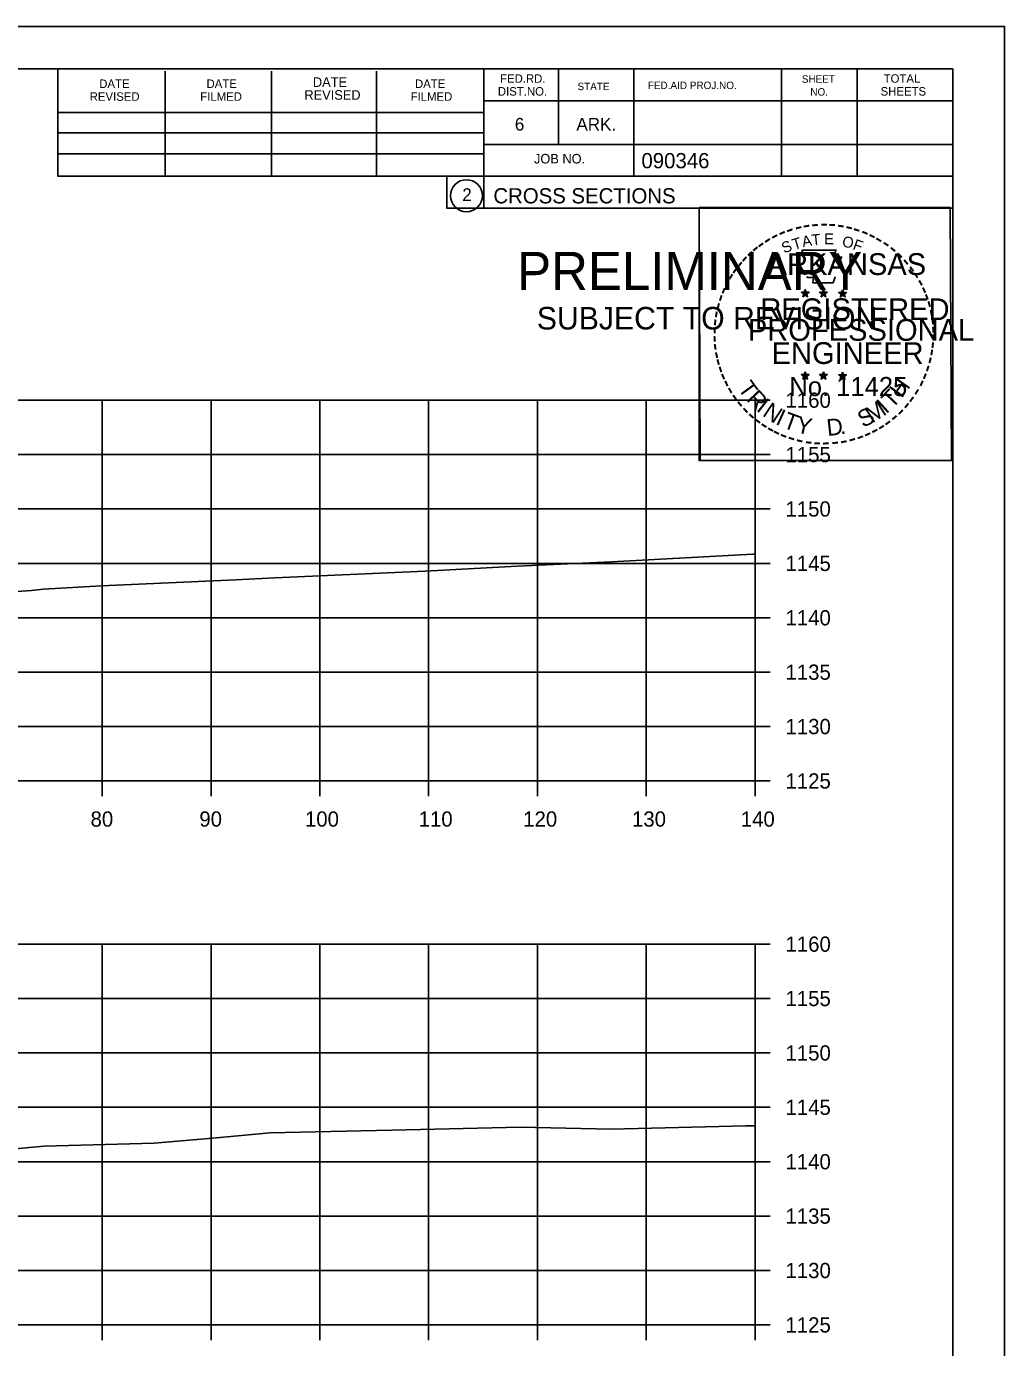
# Model space of a CAD drawing. Extents: x 1368971 to 1374497, y 378717 to 381839.
# Drawn here: x 1369626.9 to 1369716.8, y 381105.5 to 381226.9 of the extents above; entities that cross this region are included whole.
import ezdxf

# ---------------------------------------------------------------- set-up
doc = ezdxf.new("R2010")
doc.units = 0
for name, color, linetype in [('R_Axis', 7, 'Continuous'), ('R_Axis Annot', 7, 'Continuous'), ('R_Border', 7, 'Continuous'), ('R_Border PE', 7, 'Continuous'), ('R_Border Prem', 7, 'Continuous'), ('R_Exist Surface', 7, 'Continuous'), ('R_Grid', 7, 'Continuous'), ('R_No Plot', 7, 'Continuous')]:
    doc.layers.add(name, color=color, linetype=linetype)

msp = doc.modelspace()

# ---------------------------------------------------------------- linework, layer by layer
at = {"layer": 'R_Axis'}
for p, q in [((1369693.83, 381157.59), (1369693.83, 381192.59)), ((1369695.23, 381192.59), (1369693.83, 381192.59)), ((1369695.23, 381187.59), (1369693.83, 381187.59)), ((1369695.23, 381182.59), (1369693.83, 381182.59)), ((1369695.23, 381177.59), (1369693.83, 381177.59)), ((1369695.23, 381172.59), (1369693.83, 381172.59)), ((1369695.23, 381167.59), (1369693.83, 381167.59)), ((1369695.23, 381162.59), (1369693.83, 381162.59)), ((1369413.83, 381157.59), (1369693.83, 381157.59)), ((1369633.83, 381156.19), (1369633.83, 381157.59)), ((1369643.83, 381156.19), (1369643.83, 381157.59)), ((1369653.83, 381156.19), (1369653.83, 381157.59)), ((1369663.83, 381156.19), (1369663.83, 381157.59)), ((1369673.83, 381156.19), (1369673.83, 381157.59)), ((1369683.83, 381156.19), (1369683.83, 381157.59)), ((1369693.83, 381156.19), (1369693.83, 381157.59)), ((1369695.23, 381157.59), (1369693.83, 381157.59)), ((1369693.83, 381107.59), (1369693.83, 381142.59)), ((1369695.23, 381142.59), (1369693.83, 381142.59)), ((1369695.23, 381137.59), (1369693.83, 381137.59)), ((1369695.23, 381132.59), (1369693.83, 381132.59)), ((1369695.23, 381127.59), (1369693.83, 381127.59)), ((1369695.23, 381122.59), (1369693.83, 381122.59)), ((1369695.23, 381117.59), (1369693.83, 381117.59)), ((1369695.23, 381112.59), (1369693.83, 381112.59)), ((1369413.83, 381107.59), (1369693.83, 381107.59)), ((1369633.83, 381106.19), (1369633.83, 381107.59)), ((1369643.83, 381106.19), (1369643.83, 381107.59)), ((1369653.83, 381106.19), (1369653.83, 381107.59)), ((1369663.83, 381106.19), (1369663.83, 381107.59)), ((1369673.83, 381106.19), (1369673.83, 381107.59)), ((1369683.83, 381106.19), (1369683.83, 381107.59)), ((1369693.83, 381106.19), (1369693.83, 381107.59)), ((1369695.23, 381107.59), (1369693.83, 381107.59))]:
    msp.add_line(p, q, dxfattribs=at)
at = {"layer": 'R_Border'}
for p, q in [((1369395.83, 381223.05), (1369712.01, 381223.05)), ((1369629.75, 381213.17), (1369629.75, 381223.05)), ((1369639.61, 381213.17), (1369639.61, 381222.85)), ((1369649.37, 381213.17), (1369649.37, 381222.85)), ((1369659.05, 381213.17), (1369659.05, 381222.85)), ((1369668.91, 381223.05), (1369668.91, 381210.25)), ((1369675.75, 381223.05), (1369675.75, 381216.11)), ((1369682.69, 381223.05), (1369682.69, 381213.17)), ((1369696.27, 381223.05), (1369696.27, 381213.17)), ((1369703.21, 381223.05), (1369703.21, 381213.17)), ((1369712.01, 381017.59), (1369712.01, 381223.05)), ((1369712.01, 381220.11), (1369668.91, 381220.11)), ((1369712.01, 381220.13), (1369712.01, 381220.13)), ((1369629.75, 381219.03), (1369668.91, 381219.03)), ((1369629.75, 381217.17), (1369668.91, 381217.17)), ((1369712.01, 381216.11), (1369668.91, 381216.11)), ((1369671.87, 381216.11), (1369712.01, 381216.11)), ((1369629.75, 381213.17), (1369629.75, 381215.23)), ((1369629.75, 381215.23), (1369668.91, 381215.23)), ((1369712.01, 381213.17), (1369629.75, 381213.17)), ((1369668.91, 381210.25), (1369712.01, 381210.25))]:
    msp.add_line(p, q, dxfattribs=at)
msp.add_circle((1369667.3, 381211.39), 1.47, dxfattribs=at)
at = {"layer": 'R_Border PE'}
for p, q in [((1369698.1, 381202.51), (1369698.45, 381202.4)), ((1369698.1, 381202.51), (1369698.35, 381202.46)), ((1369698.1, 381202.51), (1369698.34, 381202.39)), ((1369698.45, 381202.76), (1369698.41, 381202.51)), ((1369698.45, 381202.4), (1369698.45, 381202.76)), ((1369698.45, 381202.76), (1369698.5, 381202.51)), ((1369698.8, 381202.51), (1369698.45, 381202.4)), ((1369698.8, 381202.51), (1369698.51, 381202.46)), ((1369698.8, 381202.51), (1369698.59, 381202.41)), ((1369699.77, 381202.51), (1369700.12, 381202.4)), ((1369699.77, 381202.51), (1369700.02, 381202.46)), ((1369699.77, 381202.51), (1369700.01, 381202.39)), ((1369700.12, 381202.76), (1369700.08, 381202.51)), ((1369700.12, 381202.4), (1369700.12, 381202.76)), ((1369700.12, 381202.76), (1369700.17, 381202.51)), ((1369700.47, 381202.51), (1369700.12, 381202.4)), ((1369700.47, 381202.51), (1369700.18, 381202.46)), ((1369700.47, 381202.51), (1369700.26, 381202.41)), ((1369701.53, 381202.5), (1369701.88, 381202.39)), ((1369701.53, 381202.5), (1369701.79, 381202.45)), ((1369701.53, 381202.5), (1369701.77, 381202.38)), ((1369701.88, 381202.75), (1369701.84, 381202.5)), ((1369701.88, 381202.39), (1369701.88, 381202.75)), ((1369701.88, 381202.75), (1369701.93, 381202.5)), ((1369702.23, 381202.5), (1369701.88, 381202.39)), ((1369702.23, 381202.5), (1369701.94, 381202.45)), ((1369702.23, 381202.5), (1369702.03, 381202.4)), ((1369698.23, 381202.1), (1369698.45, 381202.4)), ((1369698.23, 381202.1), (1369698.36, 381202.35)), ((1369698.23, 381202.1), (1369698.45, 381202.32)), ((1369698.66, 381202.1), (1369698.45, 381202.4)), ((1369698.66, 381202.1), (1369698.45, 381202.32)), ((1369698.66, 381202.1), (1369698.52, 381202.39)), ((1369699.9, 381202.1), (1369700.12, 381202.4)), ((1369699.9, 381202.1), (1369700.03, 381202.35)), ((1369699.9, 381202.1), (1369700.12, 381202.32)), ((1369700.33, 381202.1), (1369700.12, 381202.4)), ((1369700.33, 381202.1), (1369700.12, 381202.32)), ((1369700.33, 381202.1), (1369700.19, 381202.39)), ((1369701.67, 381202.09), (1369701.88, 381202.39)), ((1369701.67, 381202.09), (1369701.79, 381202.33)), ((1369701.67, 381202.09), (1369701.88, 381202.31)), ((1369702.1, 381202.09), (1369701.88, 381202.39)), ((1369702.1, 381202.09), (1369701.88, 381202.3)), ((1369702.1, 381202.09), (1369701.96, 381202.38)), ((1369698.1, 381194.94), (1369698.44, 381194.83)), ((1369698.1, 381194.94), (1369698.35, 381194.89)), ((1369698.1, 381194.94), (1369698.33, 381194.81)), ((1369698.23, 381194.53), (1369698.44, 381194.83)), ((1369698.23, 381194.53), (1369698.35, 381194.77)), ((1369698.23, 381194.53), (1369698.44, 381194.75)), ((1369698.44, 381195.19), (1369698.4, 381194.94)), ((1369698.44, 381194.83), (1369698.44, 381195.19)), ((1369698.44, 381195.19), (1369698.49, 381194.94)), ((1369698.79, 381194.94), (1369698.44, 381194.83)), ((1369698.66, 381194.53), (1369698.44, 381194.83)), ((1369698.66, 381194.53), (1369698.44, 381194.74)), ((1369698.79, 381194.94), (1369698.51, 381194.89)), ((1369698.66, 381194.53), (1369698.52, 381194.82)), ((1369698.79, 381194.94), (1369698.59, 381194.83)), ((1369699.76, 381194.94), (1369700.11, 381194.83)), ((1369699.76, 381194.94), (1369700.02, 381194.89)), ((1369699.76, 381194.94), (1369700, 381194.81)), ((1369699.9, 381194.53), (1369700.11, 381194.83)), ((1369699.9, 381194.53), (1369700.02, 381194.77)), ((1369699.9, 381194.53), (1369700.11, 381194.75)), ((1369700.11, 381195.19), (1369700.07, 381194.94)), ((1369700.11, 381194.83), (1369700.11, 381195.19)), ((1369700.11, 381195.19), (1369700.16, 381194.94)), ((1369700.46, 381194.94), (1369700.11, 381194.83)), ((1369700.33, 381194.53), (1369700.11, 381194.83)), ((1369700.33, 381194.53), (1369700.11, 381194.74)), ((1369700.46, 381194.94), (1369700.17, 381194.89)), ((1369700.33, 381194.53), (1369700.19, 381194.82)), ((1369700.46, 381194.94), (1369700.26, 381194.83)), ((1369701.53, 381194.93), (1369701.88, 381194.82)), ((1369701.53, 381194.93), (1369701.78, 381194.88)), ((1369701.53, 381194.93), (1369701.77, 381194.8)), ((1369701.66, 381194.52), (1369701.88, 381194.82)), ((1369701.66, 381194.52), (1369701.79, 381194.76)), ((1369701.66, 381194.52), (1369701.88, 381194.74)), ((1369701.88, 381195.18), (1369701.84, 381194.93)), ((1369701.88, 381194.82), (1369701.88, 381195.18)), ((1369701.88, 381195.18), (1369701.93, 381194.93)), ((1369702.23, 381194.93), (1369701.88, 381194.82)), ((1369702.09, 381194.52), (1369701.88, 381194.82)), ((1369702.09, 381194.52), (1369701.88, 381194.73)), ((1369702.23, 381194.93), (1369701.94, 381194.88)), ((1369702.09, 381194.52), (1369701.96, 381194.81)), ((1369702.23, 381194.93), (1369702.02, 381194.82))]:
    msp.add_line(p, q, dxfattribs=at)
for points in [[(1369698.14, 381206.39), (1369698.41, 381205.56)], [(1369701.65, 381205.47), (1369701.79, 381205.75), (1369701.11, 381205.73), (1369701.26, 381206.39), (1369698.14, 381206.39)], [(1369698.63, 381203.96), (1369698.63, 381203.88), (1369699.2, 381203.86), (1369699.14, 381203.39), (1369701.01, 381203.39), (1369701.21, 381203.92)], [(1369698.45, 381202.76), (1369698.66, 381202.1), (1369698.1, 381202.51), (1369698.8, 381202.51), (1369698.23, 381202.1), (1369698.45, 381202.76)], [(1369700.12, 381202.76), (1369700.33, 381202.1), (1369699.77, 381202.51), (1369700.47, 381202.51), (1369699.9, 381202.1), (1369700.12, 381202.76)], [(1369701.88, 381202.75), (1369702.1, 381202.09), (1369701.53, 381202.5), (1369702.23, 381202.5), (1369701.67, 381202.09), (1369701.88, 381202.75)], [(1369698.44, 381195.19), (1369698.66, 381194.53), (1369698.1, 381194.94), (1369698.79, 381194.94), (1369698.23, 381194.53), (1369698.44, 381195.19)], [(1369700.11, 381195.19), (1369700.33, 381194.53), (1369699.76, 381194.94), (1369700.46, 381194.94), (1369699.9, 381194.53), (1369700.11, 381195.19)], [(1369701.88, 381195.18), (1369702.09, 381194.52), (1369701.53, 381194.93), (1369702.23, 381194.93), (1369701.66, 381194.52), (1369701.88, 381195.18)]]:
    msp.add_lwpolyline(points, dxfattribs=at)
for centre, radius in [((1369698.45, 381202.4), 0.172), ((1369698.45, 381202.4), 0.145), ((1369698.45, 381202.4), 0.116), ((1369698.45, 381202.4), 0.0991), ((1369700.12, 381202.4), 0.172), ((1369700.12, 381202.4), 0.145), ((1369700.12, 381202.4), 0.116), ((1369700.12, 381202.4), 0.0991), ((1369701.88, 381202.39), 0.172), ((1369701.88, 381202.39), 0.145), ((1369701.88, 381202.39), 0.116), ((1369698.45, 381202.4), 0.0747), ((1369698.45, 381202.4), 0.0495), ((1369698.45, 381202.4), 0.0296), ((1369700.12, 381202.4), 0.0747), ((1369700.12, 381202.4), 0.0495), ((1369700.12, 381202.4), 0.0296), ((1369701.88, 381202.39), 0.0991), ((1369701.88, 381202.39), 0.0747), ((1369701.88, 381202.39), 0.0495), ((1369701.88, 381202.39), 0.0296), ((1369698.44, 381194.82), 0.172), ((1369698.44, 381194.82), 0.145), ((1369698.44, 381194.82), 0.116), ((1369698.44, 381194.82), 0.0991), ((1369698.44, 381194.82), 0.0747), ((1369698.44, 381194.82), 0.0495), ((1369698.44, 381194.82), 0.0296), ((1369700.11, 381194.82), 0.172), ((1369700.11, 381194.82), 0.145), ((1369700.11, 381194.82), 0.116), ((1369700.11, 381194.82), 0.0991), ((1369700.11, 381194.82), 0.0747), ((1369700.11, 381194.82), 0.0495), ((1369700.11, 381194.82), 0.0296), ((1369701.88, 381194.81), 0.172), ((1369701.88, 381194.81), 0.145), ((1369701.88, 381194.81), 0.116), ((1369701.88, 381194.81), 0.0991), ((1369701.88, 381194.81), 0.0747), ((1369701.88, 381194.81), 0.0495), ((1369701.88, 381194.81), 0.0296)]:
    msp.add_circle(centre, radius, dxfattribs=at)
at = {"layer": 'R_Exist Surface'}
for points in [[(1369611.7, 381174.02), (1369627.32, 381175.1), (1369628.44, 381175.23), (1369633.77, 381175.54), (1369646.09, 381176.07), (1369649.68, 381176.25), (1369663.51, 381176.87), (1369671.95, 381177.32), (1369680.65, 381177.73), (1369693.64, 381178.44), (1369693.83, 381178.45)], [(1369622.11, 381123.43), (1369628.49, 381124.03), (1369638.6, 381124.29), (1369644.32, 381124.8), (1369649.23, 381125.23), (1369660.43, 381125.49), (1369672.27, 381125.76), (1369680.61, 381125.58), (1369692.98, 381125.89), (1369693.83, 381125.88)]]:
    msp.add_lwpolyline(points, dxfattribs=at)
at = {"layer": 'R_Grid'}
for p, q in [((1369413.83, 381192.59), (1369693.83, 381192.59)), ((1369633.83, 381157.59), (1369633.83, 381192.59)), ((1369643.83, 381157.59), (1369643.83, 381192.59)), ((1369653.83, 381157.59), (1369653.83, 381192.59)), ((1369663.83, 381157.59), (1369663.83, 381192.59)), ((1369673.83, 381157.59), (1369673.83, 381192.59)), ((1369683.83, 381157.59), (1369683.83, 381192.59)), ((1369693.83, 381157.59), (1369693.83, 381192.59)), ((1369413.83, 381187.59), (1369693.83, 381187.59)), ((1369413.83, 381182.59), (1369693.83, 381182.59)), ((1369413.83, 381177.59), (1369693.83, 381177.59)), ((1369413.83, 381172.59), (1369693.83, 381172.59)), ((1369413.83, 381167.59), (1369693.83, 381167.59)), ((1369413.83, 381162.59), (1369693.83, 381162.59)), ((1369413.83, 381157.59), (1369693.83, 381157.59)), ((1369413.83, 381142.59), (1369693.83, 381142.59)), ((1369633.83, 381107.59), (1369633.83, 381142.59)), ((1369643.83, 381107.59), (1369643.83, 381142.59)), ((1369653.83, 381107.59), (1369653.83, 381142.59)), ((1369663.83, 381107.59), (1369663.83, 381142.59)), ((1369673.83, 381107.59), (1369673.83, 381142.59)), ((1369683.83, 381107.59), (1369683.83, 381142.59)), ((1369693.83, 381107.59), (1369693.83, 381142.59)), ((1369413.83, 381137.59), (1369693.83, 381137.59)), ((1369413.83, 381132.59), (1369693.83, 381132.59)), ((1369413.83, 381127.59), (1369693.83, 381127.59)), ((1369413.83, 381122.59), (1369693.83, 381122.59)), ((1369413.83, 381117.59), (1369693.83, 381117.59)), ((1369413.83, 381112.59), (1369693.83, 381112.59)), ((1369413.83, 381107.59), (1369693.83, 381107.59))]:
    msp.add_line(p, q, dxfattribs=at)
at = {"layer": 'R_No Plot'}
for p, q in [((1369383.43, 381226.95), (1369716.77, 381226.95)), ((1369688.05, 381187.8), (1369688.05, 381187.8))]:
    msp.add_line(p, q, dxfattribs=at)
for points in [[(1369383.43, 381226.95), (1369716.77, 381226.95), (1369716.77, 381013.61), (1369383.43, 381013.61)], [(1369629.75, 381223.05), (1369629.75, 381213.17), (1369665.49, 381213.17), (1369665.49, 381210.25), (1369688.69, 381210.25), (1369688.69, 381187.04), (1369712.01, 381187.04), (1369712.01, 381017.59), (1369395.83, 381017.59), (1369395.83, 381223.05)], [(1369688.69, 381210.29), (1369711.78, 381210.29), (1369711.9, 381187.04), (1369688.8, 381187.04)]]:
    msp.add_lwpolyline(points, close=True, dxfattribs=at)

# ---------------------------------------------------------------- texts
at = {"layer": 'R_Axis Annot'}
for s, p in [('1160', (1369696.63, 381191.89)), ('1155', (1369696.63, 381186.89)), ('1150', (1369696.63, 381181.89)), ('1145', (1369696.63, 381176.89)), ('1140', (1369696.63, 381171.89)), ('1135', (1369696.63, 381166.89)), ('1130', (1369696.63, 381161.89)), ('1125', (1369696.63, 381156.89)), ('80', (1369632.75, 381153.39)), ('90', (1369642.75, 381153.39)), ('100', (1369652.46, 381153.39)), ('110', (1369662.91, 381153.39)), ('120', (1369672.52, 381153.39)), ('130', (1369682.52, 381153.39)), ('140', (1369692.52, 381153.39)), ('1160', (1369696.63, 381141.89)), ('1155', (1369696.63, 381136.89)), ('1150', (1369696.63, 381131.89)), ('1145', (1369696.63, 381126.89)), ('1140', (1369696.63, 381121.89)), ('1135', (1369696.63, 381116.89)), ('1130', (1369696.63, 381111.89)), ('1125', (1369696.63, 381106.89))]:
    msp.add_text(s, height=1.4, dxfattribs=at).set_placement(p)
at = {"layer": 'R_Border'}
for s, height, p in [('DATE', 0.782, (1369633.55, 381221.29)), ('DATE', 0.782, (1369643.41, 381221.29)), ('DATE', 0.879, (1369653.19, 381221.39)), ('DATE', 0.782, (1369662.57, 381221.29)), ('FED.RD.', 0.782, (1369670.39, 381221.77)), ('SHEET', 0.684, (1369698.13, 381221.77)), ('TOTAL', 0.782, (1369705.65, 381221.77)), ('REVISED', 0.782, (1369632.67, 381220.11)), ('FILMED', 0.782, (1369642.83, 381220.11)), ('REVISED', 0.879, (1369652.41, 381220.21)), ('FILMED', 0.782, (1369662.17, 381220.11)), ('DIST.NO.', 0.782, (1369670.19, 381220.59)), ('STATE', 0.684, (1369677.51, 381221.09)), ('FED.AID PROJ.NO.', 0.684, (1369683.97, 381221.19)), ('NO.', 0.684, (1369698.91, 381220.59)), ('SHEETS', 0.782, (1369705.37, 381220.59)), ('6', 1.17, (1369671.75, 381217.37)), ('ARK.', 1.172, (1369677.41, 381217.37)), ('JOB NO.', 0.879, (1369673.51, 381214.35)), ('2', 1.17, (1369666.92, 381210.9)), ('CROSS SECTIONS', 1.4, (1369669.78, 381210.68))]:
    msp.add_text(s, height=height, dxfattribs=at).set_placement(p)
msp.add_text('090346', height=1.4, rotation=360, dxfattribs=at).set_placement((1369683.39, 381213.91))
at = {"layer": 'R_Border PE'}
for s, height, rotation, p in [('-', 1.6, 13.6301, (1369697.64, 381207.76)), ('-', 1.6, 10.2193, (1369698.32, 381207.92)), ('-', 1.6, 5.8968, (1369699.05, 381208.03)), ('-', 1.6, 0.1862, (1369699.82, 381208.1)), ('-', 1.6, 357.743, (1369700.54, 381208.09)), ('-', 1.6, 352.1617, (1369701.28, 381208.03)), ('-', 1.6, 347.2049, (1369702, 381207.92)), ('-', 1.6, 34.0636, (1369695.02, 381206.56)), ('-', 1.6, 28.7918, (1369695.62, 381206.93)), ('-', 1.6, 24.3072, (1369696.25, 381207.25)), ('-', 1.6, 19.1761, (1369696.89, 381207.51)), ('T', 1, 16.4036, (1369697.41, 381206.4)), ('A', 1, 11.2132, (1369698.24, 381206.65)), ('T', 1, 6.0228, (1369699.08, 381206.81)), ('E', 1, 0.8323, (1369700.19, 381206.92)), ('O', 1, 350.4515, (1369701.79, 381206.71)), ('F', 1, 340.0707, (1369702.75, 381206.49)), ('-', 1.6, 342.3362, (1369702.64, 381207.76)), ('-', 1.6, 337.8551, (1369703.37, 381207.54)), ('-', 1.6, 334.1211, (1369704, 381207.27)), ('-', 1.6, 329.6409, (1369704.58, 381206.98)), ('-', 1.6, 42.9622, (1369693.54, 381205.37)), ('-', 1.6, 38.9507, (1369693.97, 381205.79)), ('-', 1.6, 36.2317, (1369694.45, 381206.16)), ('S', 1, 21.594, (1369696.5, 381206.07)), ('-', 1.6, 325.8627, (1369705.23, 381206.62)), ('-', 1.6, 320.5297, (1369705.84, 381206.2)), ('-', 1.6, 315.5786, (1369706.44, 381205.71)), ('-', 1.6, 50.6142, (1369692.69, 381204.4)), ('-', 1.6, 48.423, (1369693.09, 381204.89)), ('-', 1.6, 309.8797, (1369707, 381205.16)), ('-', 1.6, 58.0706, (1369691.95, 381203.31)), ('-', 1.6, 54.2325, (1369692.27, 381203.84)), ('-', 1.6, 306.6522, (1369707.53, 381204.56)), ('-', 1.4, 303.6753, (1369708.02, 381203.99)), ('-', 1.6, 67.7743, (1369691.38, 381202.09)), ('-', 1.6, 62.8713, (1369691.64, 381202.7)), ('-', 1.6, 299.6684, (1369708.33, 381203.38)), ('-', 1.6, 294.6628, (1369708.66, 381202.77)), ('-', 1.6, 75.461, (1369690.96, 381200.74)), ('-', 1.6, 72.3945, (1369691.16, 381201.46)), ('-', 1.6, 290.5728, (1369708.92, 381202.19)), ('-', 1.6, 285.1233, (1369709.15, 381201.61)), ('-', 1.6, 81.2013, (1369690.83, 381200.03)), ('-', 1.6, 280.5493, (1369709.35, 381200.87)), ('-', 1.6, 276.5962, (1369709.51, 381200.1)), ('-', 1.6, 89.0622, (1369690.73, 381198.64)), ('-', 1.6, 85.1863, (1369690.75, 381199.34)), ('-', 1.6, 274.3301, (1369709.57, 381199.38)), ('-', 1.6, 94.1959, (1369690.76, 381197.91)), ('-', 1.6, 98.9479, (1369690.83, 381197.24)), ('-', 1.6, 263.5172, (1369709.59, 381198.08)), ('-', 1.6, 269.9407, (1369709.61, 381198.75)), ('-', 1.6, 101.7149, (1369690.97, 381196.51)), ('-', 1.6, 255.7626, (1369709.41, 381196.75)), ('-', 1.6, 260.9953, (1369709.52, 381197.43)), ('-', 1.6, 105.4578, (1369691.13, 381195.92)), ('-', 1.6, 109.0874, (1369691.35, 381195.29)), ('-', 1.6, 252.8681, (1369709.22, 381196.03)), ('-', 1.6, 114.0643, (1369691.6, 381194.69)), ('-', 1.6, 115.7288, (1369691.91, 381194.07)), ('T', 1.54, 306.0406, (1369692.2, 381193.66)), ('H', 1.54, 54.6088, (1369707.32, 381192.7)), ('-', 1.6, 244.6197, (1369708.74, 381194.73)), ('-', 1.6, 247.8887, (1369709, 381195.36)), ('-', 1.6, 120.4471, (1369692.26, 381193.49)), ('-', 1.6, 125.8934, (1369692.67, 381192.92)), ('R', 1.54, 314.005, (1369692.97, 381192.62)), ('T', 1.54, 46.6444, (1369706.43, 381191.76)), ('-', 1.6, 233.8452, (1369707.94, 381193.32)), ('-', 1.6, 239.0712, (1369708.35, 381193.98)), ('-', 1.6, 130.7181, (1369693.13, 381192.37)), ('-', 1.6, 134.2238, (1369693.64, 381191.83)), ('I', 1.54, 321.9694, (1369693.87, 381191.68)), ('N', 1.54, 326.5002, (1369694.43, 381191.21)), ('I', 1.54, 335.3603, (1369695.64, 381190.43)), ('S', 1.54, 26.9312, (1369703.75, 381190.03)), ('M', 1.54, 32.6563, (1369704.59, 381190.43)), ('I', 1.54, 42.1136, (1369705.87, 381191.28)), ('-', 1.6, 225.7653, (1369707.03, 381192.19)), ('-', 1.6, 231.2538, (1369707.51, 381192.76)), ('-', 1.6, 138.9338, (1369694.17, 381191.36)), ('-', 1.6, 144.6463, (1369694.73, 381190.96)), ('-', 1.6, 148.0898, (1369695.29, 381190.59)), ('T', 1.54, 339.8912, (1369696.3, 381190.1)), ('Y', 1.54, 347.8556, (1369697.52, 381189.65)), ('D', 1.54, 6.3969, (1369700.5, 381189.29)), ('-', 1.6, 215.7363, (1369705.96, 381191.21)), ('-', 1.6, 221.0851, (1369706.51, 381191.69)), ('-', 1.6, 151.5704, (1369695.87, 381190.26)), ('-', 1.6, 154.6002, (1369696.39, 381190.01)), ('-', 1.6, 158.5612, (1369697.01, 381189.76)), ('-', 1.6, 162.7983, (1369697.7, 381189.55)), ('.', 1.54, 13.7642, (1369701.7, 381189.42)), ('-', 1.6, 200.7184, (1369703.63, 381189.89)), ('-', 1.6, 204.2516, (1369704.25, 381190.16)), ('-', 1.6, 207.3568, (1369704.87, 381190.48)), ('-', 1.6, 212.2491, (1369705.43, 381190.83)), ('-', 1.6, 167.5555, (1369698.41, 381189.38)), ('-', 1.6, 173.1155, (1369699.19, 381189.27)), ('-', 1.6, 176.5183, (1369699.93, 381189.22)), ('-', 1.6, 181.5918, (1369700.68, 381189.24)), ('-', 1.6, 185.8167, (1369701.49, 381189.32)), ('-', 1.6, 191.2858, (1369702.22, 381189.45)), ('-', 1.6, 195.4743, (1369702.95, 381189.65))]:
    msp.add_text(s, height=height, rotation=rotation, dxfattribs=at).set_placement(p)
for s, height, p in [('ARKANSAS', 2, (1369694.99, 381204.1)), ('REGISTERED', 2, (1369694.32, 381199.95)), ('DWB', 0.01, (1369698.44, 381202.39)), ('DWB', 0.01, (1369700.11, 381202.39)), ('DWB', 0.01, (1369701.87, 381202.38)), ('PROFESSIONAL', 2, (1369693.17, 381198.05)), ('ENGINEER', 2, (1369695.35, 381195.92)), ('No. 11425', 1.757, (1369696.98, 381192.97)), ('DWB', 0.01, (1369698.43, 381194.82)), ('DWB', 0.01, (1369700.1, 381194.82)), ('DWB', 0.01, (1369701.87, 381194.81))]:
    msp.add_text(s, height=height, dxfattribs=at).set_placement(p)
at = {"layer": 'R_Border Prem'}
for s, height, p in [('PRELIMINARY', 3.5, (1369671.97, 381202.72)), ('DWB', 0.01, (1369672.71, 381204.57)), ('SUBJECT TO REVISION', 2.0751, (1369673.77, 381199.09))]:
    msp.add_text(s, height=height, dxfattribs=at).set_placement(p)

doc.saveas('drawing.dxf')
